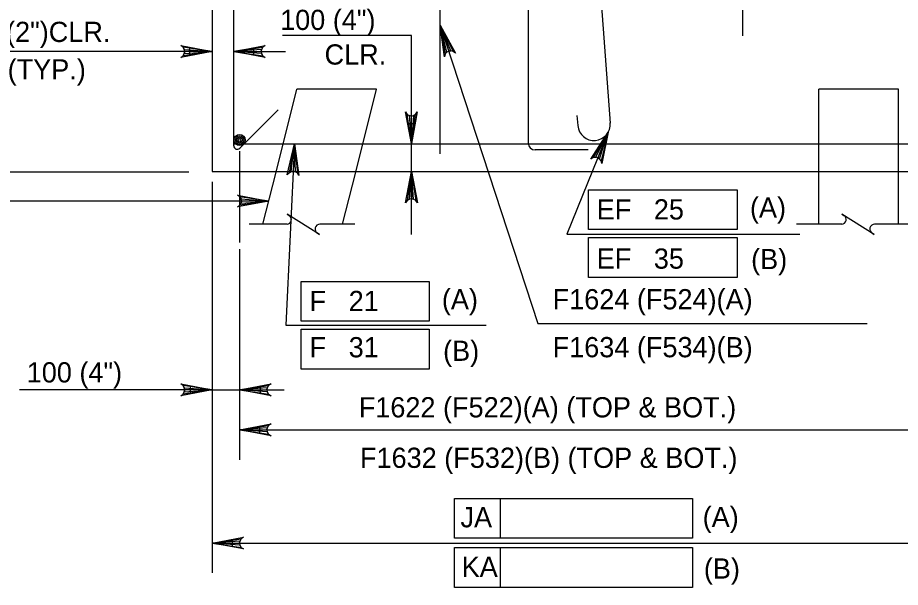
# Model space of a CAD drawing. Extents: x 638340 to 640241, y 295465 to 298435.
# Drawn here: x 639056.1 to 639186.9, y 295732.9 to 295817.4 of the extents above; entities that cross this region are included whole.
import ezdxf

# ---------------------------------------------------------------- set-up
doc = ezdxf.new("R2010")
doc.units = 0
for name, color, linetype in [('3', 7, 'Continuous'), ('4', 7, 'Continuous'), ('6', 7, 'Continuous'), ('8', 7, 'Continuous'), ('9', 7, 'Continuous')]:
    doc.layers.add(name, color=color, linetype=linetype)

msp = doc.modelspace()

# ---------------------------------------------------------------- linework, layer by layer
at = {"layer": '3'}
msp.add_line((639093.3, 295790.18), (639035.95, 295790.18), dxfattribs=at)
msp.add_lwpolyline([(639093.3, 295790.18), (639088.64, 295789.31), (639089, 295789.56), (639089.19, 295789.87), (639089.24, 295790.18), (639089.19, 295790.5), (639089, 295790.81), (639088.64, 295791.06), (639093.3, 295790.18), (639089, 295790.81), (639089.19, 295790.5), (639093.3, 295790.18), (639089.24, 295790.18), (639089.19, 295789.87), (639093.3, 295790.18), (639089, 295789.56)], dxfattribs=at)
at = {"layer": '4'}
for p, q in [((639163.51, 295831.87), (639163.51, 295814.67)), ((639118.73, 295816.29), (639133.17, 295772.01)), ((639084.9, 295812.38), (639044.87, 295812.38)), ((639088.12, 295812.38), (639095.76, 295812.38)), ((639143.6, 295800.39), (639137.49, 295785.25)), ((639097.13, 295798.66), (639095.85, 295771.75)), ((639088.97, 295797.57), (639088.97, 295792.41)), ((639088.97, 295797.44), (639088.97, 295784.02)), ((639081.44, 295794.46), (638988.64, 295794.46)), ((639084.9, 295793.02), (639084.9, 295735.01)), ((639140.68, 295791.87), (639162.73, 295791.87)), ((639140.68, 295785.97), (639140.68, 295791.87)), ((639162.73, 295791.87), (639162.73, 295785.97)), ((639137.49, 295785.25), (639172, 295785.25)), ((639162.73, 295785.97), (639140.68, 295785.97)), ((639140.68, 295784.76), (639162.73, 295784.76)), ((639140.68, 295778.85), (639140.68, 295784.76)), ((639162.73, 295784.76), (639162.73, 295778.85)), ((639088.97, 295783.07), (639088.97, 295751.81)), ((639162.73, 295778.85), (639140.68, 295778.85)), ((639098.11, 295772.37), (639098.11, 295778.27)), ((639098.11, 295778.27), (639117.06, 295778.27)), ((639117.06, 295778.27), (639117.06, 295772.37)), ((639117.06, 295772.37), (639098.11, 295772.37)), ((639133.17, 295772.01), (639182.01, 295772.01)), ((639095.85, 295771.75), (639125.52, 295771.75)), ((639098.11, 295771.16), (639117.06, 295771.16)), ((639098.11, 295765.25), (639098.11, 295771.16)), ((639117.06, 295771.16), (639117.06, 295765.25)), ((639117.06, 295765.25), (639098.11, 295765.25)), ((639084.9, 295762.17), (639056.35, 295762.17)), ((639084.9, 295762.18), (639095.56, 295762.18)), ((639088.97, 295756.24), (639195.11, 295756.24)), ((639120.82, 295746.07), (639156.12, 295746.07)), ((639120.82, 295740.16), (639120.82, 295746.07)), ((639127.66, 295740.16), (639127.66, 295746.07)), ((639156.12, 295746.07), (639156.12, 295740.16)), ((639084.9, 295739.44), (639199.18, 295739.44)), ((639156.12, 295740.16), (639120.82, 295740.16)), ((639120.82, 295738.78), (639156.12, 295738.78)), ((639120.82, 295732.88), (639120.82, 295738.78)), ((639127.66, 295732.88), (639127.66, 295738.78)), ((639156.12, 295738.78), (639156.12, 295732.88)), ((639156.12, 295732.88), (639120.82, 295732.88))]:
    msp.add_line(p, q, dxfattribs=at)
for points in [[(639118.73, 295816.29), (639121, 295812.13), (639120.65, 295812.39), (639120.3, 295812.47), (639119.99, 295812.42), (639119.7, 295812.28), (639119.47, 295812), (639119.34, 295811.58), (639118.73, 295816.29), (639119.47, 295812), (639119.7, 295812.28), (639118.73, 295816.29), (639119.99, 295812.42), (639120.3, 295812.47), (639118.73, 295816.29), (639120.65, 295812.39)], [(639084.9, 295812.38), (639080.24, 295811.5), (639080.6, 295811.75), (639080.78, 295812.06), (639080.84, 295812.38), (639080.78, 295812.69), (639080.6, 295813), (639080.24, 295813.25), (639084.9, 295812.38), (639080.6, 295813), (639080.78, 295812.69), (639084.9, 295812.38), (639080.84, 295812.38), (639080.78, 295812.06), (639084.9, 295812.38), (639080.6, 295811.75)], [(639088.12, 295812.38), (639092.78, 295813.25), (639092.42, 295813), (639092.23, 295812.69), (639092.18, 295812.38), (639092.23, 295812.06), (639092.42, 295811.75), (639092.78, 295811.5), (639088.12, 295812.38), (639092.42, 295811.75), (639092.23, 295812.06), (639088.12, 295812.38), (639092.18, 295812.38), (639092.23, 295812.69), (639088.12, 295812.38), (639092.42, 295813)], [(639114.44, 295798.74), (639113.57, 295803.4), (639113.82, 295803.04), (639114.13, 295802.86), (639114.44, 295802.8), (639114.75, 295802.86), (639115.07, 295803.04), (639115.31, 295803.4), (639114.44, 295798.74), (639115.07, 295803.04), (639114.75, 295802.86), (639114.44, 295798.74), (639114.44, 295802.8), (639114.13, 295802.86), (639114.44, 295798.74), (639113.82, 295803.04)], [(639143.6, 295800.39), (639142.66, 295795.74), (639142.57, 295796.16), (639142.35, 295796.45), (639142.08, 295796.62), (639141.77, 295796.69), (639141.41, 295796.63), (639141.04, 295796.39), (639143.6, 295800.39), (639141.41, 295796.63), (639141.77, 295796.69), (639143.6, 295800.39), (639142.08, 295796.62), (639142.35, 295796.45), (639143.6, 295800.39), (639142.57, 295796.16)], [(639097.13, 295798.66), (639097.78, 295793.96), (639097.55, 295794.34), (639097.24, 295794.53), (639096.94, 295794.6), (639096.62, 295794.56), (639096.3, 295794.39), (639096.03, 295794.05), (639097.13, 295798.66), (639096.3, 295794.39), (639096.62, 295794.56), (639097.13, 295798.66), (639096.94, 295794.6), (639097.24, 295794.53), (639097.13, 295798.66), (639097.55, 295794.34)], [(639114.45, 295794.56), (639115.33, 295789.9), (639115.08, 295790.26), (639114.77, 295790.45), (639114.45, 295790.5), (639114.14, 295790.45), (639113.83, 295790.26), (639113.58, 295789.9), (639114.45, 295794.56), (639113.83, 295790.26), (639114.14, 295790.45), (639114.45, 295794.56), (639114.45, 295790.5), (639114.77, 295790.45), (639114.45, 295794.56), (639115.08, 295790.26)], [(639084.9, 295762.18), (639080.24, 295761.3), (639080.6, 295761.55), (639080.78, 295761.86), (639080.84, 295762.18), (639080.78, 295762.49), (639080.6, 295762.8), (639080.24, 295763.05), (639084.9, 295762.18), (639080.6, 295762.8), (639080.78, 295762.49), (639084.9, 295762.18), (639080.84, 295762.18), (639080.78, 295761.86), (639084.9, 295762.18), (639080.6, 295761.55)], [(639088.97, 295762.18), (639093.63, 295763.05), (639093.27, 295762.8), (639093.08, 295762.49), (639093.03, 295762.18), (639093.08, 295761.86), (639093.27, 295761.55), (639093.63, 295761.3), (639088.97, 295762.18), (639093.27, 295761.55), (639093.08, 295761.86), (639088.97, 295762.18), (639093.03, 295762.18), (639093.08, 295762.49), (639088.97, 295762.18), (639093.27, 295762.8)], [(639088.97, 295756.24), (639093.63, 295757.12), (639093.27, 295756.87), (639093.08, 295756.55), (639093.03, 295756.24), (639093.08, 295755.93), (639093.27, 295755.62), (639093.63, 295755.37), (639088.97, 295756.24), (639093.27, 295755.62), (639093.08, 295755.93), (639088.97, 295756.24), (639093.03, 295756.24), (639093.08, 295756.55), (639088.97, 295756.24), (639093.27, 295756.87)], [(639084.9, 295739.44), (639089.56, 295740.31), (639089.2, 295740.06), (639089.02, 295739.75), (639088.96, 295739.44), (639089.02, 295739.13), (639089.2, 295738.81), (639089.56, 295738.57), (639084.9, 295739.44), (639089.2, 295738.81), (639089.02, 295739.13), (639084.9, 295739.44), (639088.96, 295739.44), (639089.02, 295739.75), (639084.9, 295739.44), (639089.2, 295740.06)]]:
    msp.add_lwpolyline(points, dxfattribs=at)
for points in [[(639081.54, 295812.87), (639081.54, 295811.88), (639084.49, 295812.38)], [(639091.07, 295811.88), (639091.07, 295812.87), (639088.12, 295812.38)], [(639081.67, 295762.67), (639081.67, 295761.68), (639084.63, 295762.18)], [(639092.06, 295761.68), (639092.06, 295762.67), (639089.1, 295762.18)], [(639091.92, 295756.73), (639091.92, 295755.75), (639088.97, 295756.24)], [(639087.85, 295739.93), (639087.85, 295738.95), (639084.9, 295739.44)]]:
    msp.add_lwpolyline(points, close=True, dxfattribs=at)
at = {"layer": '6'}
for p, q in [((639138.75, 295870.37), (639143.9, 295801.76)), ((639118.73, 295797.18), (639118.73, 295846.35)), ((639131.75, 295823.19), (639131.75, 295798.79)), ((639088.12, 295798.37), (639088.12, 295822.77)), ((639114.44, 295814.72), (639095.32, 295814.72)), ((639114.44, 295785.24), (639114.44, 295814.72)), ((639094.7, 295803.72), (639088.99, 295798.01)), ((639138.99, 295802.9), (639139.12, 295801.37)), ((639088.12, 295798.66), (639195.97, 295798.66)), ((639140.63, 295797.76), (639132.78, 295797.76))]:
    msp.add_line(p, q, dxfattribs=at)
msp.add_lwpolyline([(639113.95, 295801.7), (639114.93, 295801.7), (639114.44, 295798.74)], close=True, dxfattribs=at)
for radius in [0.833, 0.625, 0.417, 0.208]:
    msp.add_circle((639088.97, 295799.24), radius, dxfattribs=at)
for centre, radius, start, end in [((639141.51, 295801.57), 2.4, 184.7636, 4.7636), ((639088.63, 295798.37), 0.512, 180, 315), ((639132.78, 295798.79), 1.03, 180, 270)]:
    msp.add_arc(centre, radius, start, end, dxfattribs=at)
at = {"layer": '8'}
for p, q in [((639094.38, 295794.48), (639097.45, 295806.78)), ((639109.26, 295806.78), (639097.45, 295806.78)), ((639106.19, 295794.48), (639109.26, 295806.78)), ((639186.63, 295806.78), (639174.82, 295806.78)), ((639174.82, 295794.56), (639174.82, 295806.77)), ((639186.63, 295794.48), (639186.63, 295806.78)), ((639092.44, 295786.74), (639094.38, 295794.48)), ((639104.25, 295786.74), (639106.19, 295794.48)), ((639174.82, 295786.74), (639174.82, 295794.56)), ((639186.63, 295786.74), (639186.63, 295794.48)), ((639096.02, 295786.74), (639090.41, 295786.74)), ((639106.06, 295786.74), (639100.87, 295786.74)), ((639178.26, 295786.74), (639171.52, 295786.74)), ((639189.26, 295786.74), (639183.11, 295786.74))]:
    msp.add_line(p, q, dxfattribs=at)
for points in [[(639100.52, 295785.42), (639100.82, 295785.23), (639096.01, 295788.26), (639096.33, 295788.05)], [(639182.76, 295785.42), (639183.06, 295785.23), (639178.25, 295788.26), (639178.57, 295788.05)]]:
    msp.add_lwpolyline(points, dxfattribs=at)
for centre, start, end in [((639095.95, 295787.45), 275.3286, 57.8672), ((639178.19, 295787.45), 275.3286, 57.8672), ((639100.88, 295786.03), 90, 240), ((639183.11, 295786.03), 90, 240)]:
    msp.add_arc(centre, 0.71, start, end, dxfattribs=at)
at = {"layer": '9'}
for p, q in [((639084.9, 295825.97), (639084.9, 295794.56)), ((639084.9, 295794.56), (639199.18, 295794.56))]:
    msp.add_line(p, q, dxfattribs=at)

# ---------------------------------------------------------------- texts
at = {"layer": '3'}
for s, height, p in [('100 (4")', 3, (639094.98, 295815.56)), ('50 (2")CLR.', 3.0001, (639048.78, 295813.78)), ('CLR.', 3, (639101.57, 295810.43)), ('100 (4")', 3, (639057.42, 295763.27))]:
    msp.add_text(s, height=height, dxfattribs=at).set_placement(p)
at = {"layer": '4'}
for s, height, p in [('(TYP.)', 3, (639054.59, 295808.22)), ('EF   25', 3, (639141.91, 295787.45)), ('(A)', 3, (639164.63, 295787.73)), ('EF   35', 3, (639141.91, 295780.15)), ('(B)', 3, (639164.8, 295780.08)), ('(A)', 3, (639118.96, 295774.13)), ('F1624 (F524)(A)', 3.0001, (639135.38, 295774.12)), ('F   21', 3, (639099.35, 295773.86)), ('F   31', 3, (639099.35, 295767)), ('(B)', 3, (639119.14, 295766.48)), ('F1634 (F534)(B)', 3.0001, (639135.38, 295767.01)), ('F1622 (F522)(A) (TOP & BOT.)', 3.0001, (639106.64, 295758.09)), ('F1632 (F532)(B) (TOP & BOT.)', 3.0001, (639106.82, 295750.6)), ('JA', 3, (639121.72, 295741.78)), ('(A)', 3, (639157.62, 295741.82)), ('KA', 3, (639121.89, 295734.43)), ('(B)', 3, (639157.8, 295734.18))]:
    msp.add_text(s, height=height, dxfattribs=at).set_placement(p)

doc.saveas('drawing.dxf')
